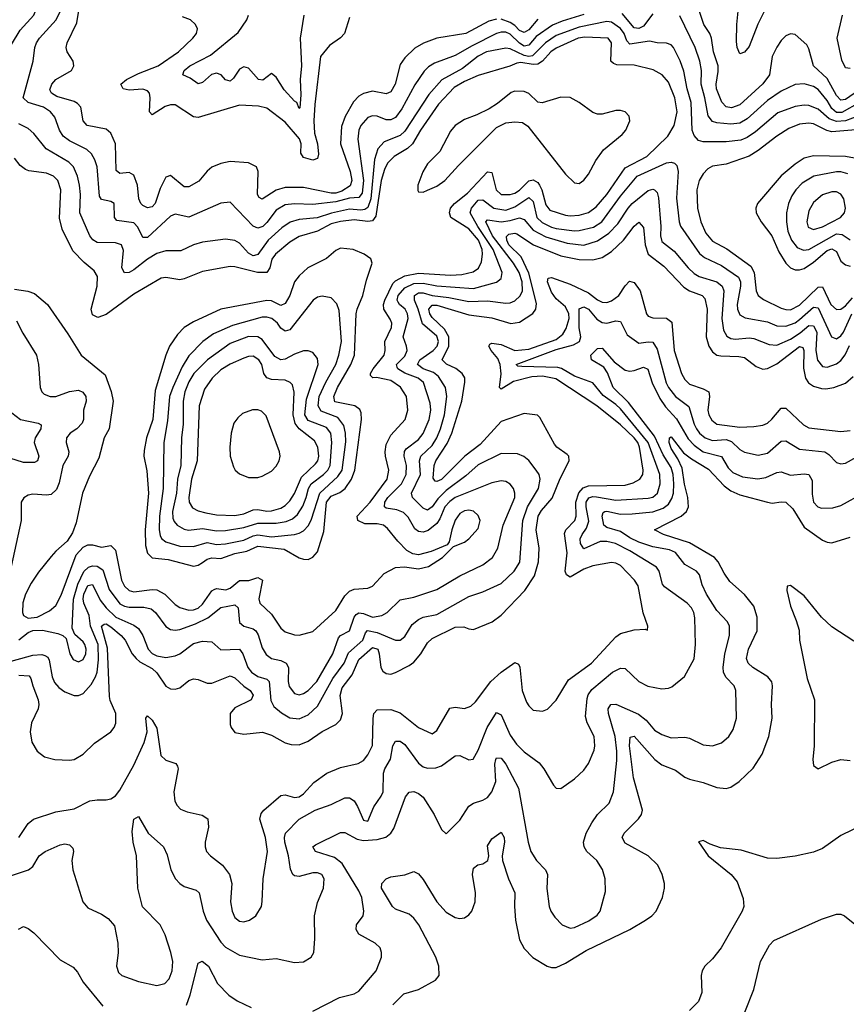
# Model space of a CAD drawing. Header units: inches. Extents: x 884549 to 1028252, y 526810 to 653624.
# Tile 266 of 656: x 924493 to 928093, y 594264 to 598550. Entities that reach past the tile are written whole.
import ezdxf

# ---------------------------------------------------------------- set-up
doc = ezdxf.new("R2010")
doc.units = ezdxf.units.IN
doc.header["$MEASUREMENT"] = 0
doc.layers.add('A9529', color=7, linetype='Continuous')

msp = doc.modelspace()

# ---------------------------------------------------------------- linework, layer by layer
at = {"layer": 'A9529', "color": 5}
for points, elevation in [([(924458.2, 598441.8), (924495.2, 598504.8), (924555, 598570), (924570.6, 598610.6), (924567.9, 598650), (924545.5, 598725.5), (924533.6, 598810), (924505.1, 598950), (924489.9, 599069.9)], 2260), ([(927741.9, 598598.1), (927708.3, 598531.7), (927670, 598433.5), (927650, 598408.8), (927630, 598401.7), (927617.4, 598430), (927615.2, 598455.2), (927616.4, 598530), (927632.8, 598690)], 2180), ([(926950, 598572.6), (926855.3, 598544.7), (926813.7, 598526.3), (926742.7, 598477.3), (926710, 598439.5), (926690, 598435.6), (926670, 598448.5), (926630, 598488), (926610, 598495.8), (926590, 598496.5), (926570, 598490.9), (926463.1, 598436.9), (926390, 598394.5), (926299.1, 598360.9), (926274.1, 598345.9), (926254.3, 598325.7), (926213.5, 598266.5), (926157.8, 598162.2), (926130, 598124.6), (926110, 598114.5), (926090, 598114.6), (926050, 598130.5), (926030, 598131.7), (926010, 598124.2), (925979.4, 598090), (925970.6, 598070), (925965.6, 598030), (925990, 597850), (925984.4, 597795.6), (925970, 597776.9), (925930, 597772.9), (925870, 597756.9), (925770, 597746), (925690, 597748.5), (925650, 597743.9), (925610, 597720.9), (925570, 597667.2), (925551.5, 597650), (925530, 597642.6), (925510, 597651.9), (925410, 597756.8), (925370, 597751.6), (925230, 597690.5), (925170, 597704.5), (925150, 597694.6), (925050, 597603), (925030, 597602.5), (925007.9, 597647.9), (924990, 597666.8), (924916.4, 597676.4), (924905.9, 597690), (924904.2, 597750), (924890, 597759.5), (924850, 597768.1), (924841.6, 597781.6), (924830.3, 597910.3), (924820.7, 597940.6), (924805.9, 597965.9), (924786, 597986), (924710, 598023.2), (924682.9, 598042.9), (924666.4, 598070), (924646.4, 598126.4), (924627.3, 598150), (924596.4, 598170), (924530.3, 598190.3), (924508.4, 598210), (924551.9, 598370), (924559.9, 598430), (924567, 598450), (924579.5, 598470), (924652.3, 598550), (924671.7, 598588.3)], 2240), ([(926570, 598553.1), (926536.5, 598543.5), (926435.8, 598490), (926310, 598469.9), (926252.2, 598447.8), (926214.1, 598425.9), (926170, 598384.8), (926150, 598355.3), (926127.8, 598270), (926110, 598236.5), (926090, 598228.3), (926030, 598239.4), (925990, 598228.8), (925970, 598217.2), (925947.2, 598192.8), (925911, 598129), (925894.5, 598085.5), (925890.4, 598010), (925933, 597890), (925940.1, 597850), (925932.3, 597827.7), (925896.5, 597803.5), (925870, 597795.1), (925850, 597794.9), (925730, 597819.3), (925650, 597820.3), (925610, 597809.1), (925549.3, 597769.3), (925536.2, 597776.2), (925528.4, 597790), (925531.5, 597890), (925524.2, 597910), (925490, 597926.9), (925410, 597932.9), (925370, 597924.1), (925330, 597908.4), (925310, 597891.4), (925272.9, 597847.1), (925230, 597822.8), (925210, 597822.3), (925150, 597871.6), (925130, 597865.3), (925105, 597815), (925083.5, 597750), (925070, 597736.1), (925050, 597731.7), (925030, 597741.9), (925021, 597750), (925012.1, 597770), (925005.8, 597830), (924990, 597873.7), (924970, 597885.6), (924930, 597880.5), (924913.7, 597893.7), (924910.7, 598010), (924890, 598056.8), (924870, 598074), (924787.7, 598090), (924769.9, 598110), (924759.9, 598170), (924745.2, 598185.2), (924730, 598194.1), (924655.4, 598215.4), (924631.6, 598230), (924625.1, 598245.1), (924633.4, 598270), (924650.2, 598289.8), (924718.5, 598330), (924729.8, 598350), (924725.8, 598370), (924699.8, 598410), (924695, 598430), (924699.5, 598450), (924742.7, 598537.3), (924750.7, 598590)], 2220), ([(925930, 598559.7), (925907.8, 598490), (925890, 598471.5), (925842.1, 598437.9), (925803, 598390), (925778.9, 598181.1), (925774.8, 598110), (925776.9, 598056.9), (925790.3, 598010), (925794.3, 597965.7), (925790, 597945.9), (925770, 597939), (925728.7, 597950), (925718.4, 597970), (925719.1, 598010), (925711.9, 598031.9), (925650, 598104), (925570, 598165.7), (925533.4, 598173.4), (925450, 598178.3), (925270, 598124.4), (925250, 598128.2), (925170, 598179.5), (925150, 598179.9), (925127.4, 598172.6), (925070, 598135.8), (925059.1, 598150), (925062, 598210), (925058.8, 598230), (925050, 598240.2), (925030, 598248), (924970, 598243.7), (924943.7, 598250), (924933.8, 598270), (924958.8, 598290), (925010, 598315.6), (925096.8, 598350), (925185.5, 598410), (925247.7, 598470), (925262.6, 598490), (925268, 598510), (925258.9, 598530), (925236.9, 598550), (925202.6, 598562.6)], 2180), ([(925730.1, 598570), (925714.2, 598470), (925719.9, 598350), (925714.4, 598290), (925717.3, 598222.7), (925713.6, 598166.4), (925710, 598164.2), (925700.4, 598190), (925690, 598195.8), (925644.7, 598244.7), (925610, 598300.9), (925590, 598315.8), (925552.4, 598287.6), (925532.7, 598290), (925490, 598339.8), (925470, 598345.3), (925450, 598335.3), (925424.5, 598295.5), (925410, 598282.6), (925390, 598288.4), (925370.7, 598310), (925350, 598317), (925328.5, 598311.5), (925290, 598276.8), (925270, 598271.1), (925236.3, 598296.3), (925203.6, 598310), (925209.8, 598330), (925233.8, 598350), (925324.5, 598395.5), (925445.1, 598494.9), (925482.6, 598550), (925489.4, 598570)], 2160), ([(926750, 598552.6), (926710, 598505.8), (926690, 598495.2), (926670, 598503.4), (926650, 598525), (926630, 598538.3), (926590, 598552.3)], 2220), ([(927250, 598576.6), (927210, 598522.8), (927190, 598512.3), (927170, 598515.5), (927117.1, 598577.1)], 2240), ([(928150, 598190.2), (928073.4, 598146.6), (928050, 598146.2), (928030, 598164), (928010, 598198.8), (927970, 598247.2), (927950, 598260.1), (927910, 598270.9), (927870, 598268.7), (927810, 598239.1), (927750, 598198.1), (927661.2, 598118.8), (927630, 598099.5), (927590, 598096.1), (927530, 598101.6), (927510, 598107.7), (927491.9, 598131.9), (927477.8, 598210), (927461.5, 598270), (927462.7, 598330), (927455.3, 598370), (927434.7, 598430), (927367.9, 598567.9)], 2240), ([(928150, 598245.6), (928090, 598203.2), (928070, 598199.9), (928050, 598221), (928010, 598294.2), (927950.4, 598350), (927930, 598424), (927921.1, 598441.1), (927870, 598485.3), (927850, 598488.2), (927830, 598480.2), (927810, 598460.2), (927790, 598430.6), (927770.9, 598390), (927758, 598310), (927729.3, 598270.7), (927630, 598179.5), (927592.6, 598167.4), (927570, 598171), (927551.5, 598191.5), (927528.3, 598250), (927526.2, 598270), (927535.4, 598324.6), (927534.6, 598350), (927514.6, 598410), (927506.7, 598470), (927499.5, 598490), (927473.2, 598530), (927452.3, 598590)], 2220), ([(928110, 598337.7), (928090, 598341.1), (928074.3, 598374.3), (928053, 598470), (928076.3, 598570)], 2180), ([(928150, 598133), (928089.1, 598110.9), (928050, 598107.3), (928019.1, 598119.1), (927970, 598160.8), (927930, 598177.3), (927910, 598178.7), (927870, 598172), (927795.5, 598144.5), (927698.4, 598061.6), (927661.8, 598038.2), (927633.3, 598026.7), (927570, 598018.7), (927470, 598019.1), (927450, 598024.3), (927430, 598046.4), (927422.4, 598070), (927417.7, 598190), (927400.1, 598250), (927385.7, 598325.7), (927370, 598370.9), (927341.2, 598430), (927330, 598440.8), (927310, 598447.7), (927270, 598449.3), (927236.3, 598456.3), (927150, 598444.3), (927138, 598458), (927125.9, 598490), (927110, 598512.8), (927070, 598540.4), (927050, 598543.3), (926930, 598518.5), (926830, 598481.1), (926782.7, 598450), (926726.4, 598393.6), (926710, 598390.3), (926690, 598394.5), (926630, 598424.3), (926610, 598426.5), (926525.8, 598410), (926490, 598392.4), (926422.2, 598337.8), (926331.6, 598288.4), (926274.6, 598225.4), (926170, 598064.8), (926150, 598046.8), (926081.2, 598018.8), (926052.3, 597987.7), (926037.8, 597942.2), (926022.9, 597770), (926010, 597733.1), (925996.4, 597723.6), (925978.8, 597721.2), (925930, 597726.2), (925851.6, 597708.4), (925788.4, 597688.4), (925710, 597680.1), (925670.9, 597669.1), (925635.3, 597644.7), (925575.1, 597590), (925530, 597528.2), (925516.3, 597523.7), (925510, 597522.3), (925490, 597534), (925450, 597578), (925430, 597588.7), (925390, 597594.4), (925290, 597582.7), (925250, 597570.6), (925195.1, 597544.9), (925130, 597543.6), (925090, 597532.2), (925050, 597508.5), (924990, 597460.9), (924970, 597449.4), (924950, 597448.4), (924938.8, 597470), (924946, 597546), (924936.1, 597570), (924910, 597579), (924830, 597579.9), (924811.5, 597591.5), (924798.5, 597610), (924754.9, 597710), (924757.6, 597790), (924754.3, 597830), (924745.6, 597870), (924727.2, 597910), (924707.6, 597930), (924608.2, 597988.2), (924554.7, 598054.7), (924530, 598077.3), (924490, 598097.4)], 2260), ([(924470, 597378), (924528.9, 597368.9), (924558, 597358), (924614, 597310), (924703.6, 597183.6), (924761.7, 597090), (924865.1, 597005.1), (924892, 596932), (924900.8, 596890), (924882.8, 596770), (924861.6, 596730), (924838.5, 596641.5), (924796.9, 596563.1), (924766.4, 596490), (924739.3, 596360.7), (924723.6, 596316.4), (924700.2, 596279.8), (924650, 596236.4), (924630, 596213.3), (924574.9, 596145.1), (924542.9, 596097.1), (924518.7, 596050), (924507.6, 596012.4), (924504.9, 595970), (924510, 595956.5), (924530, 595945.5), (924570, 595950.1), (924623, 595977), (924650, 596000.1), (924674.2, 596045.8), (924739.3, 596220.7), (924770, 596254), (924790, 596264.2), (924810, 596264.2), (924850, 596254.9), (924890, 596261.3), (924910, 596241.3), (924936.1, 596110), (924950, 596083.9), (924970, 596065.7), (924990, 596060.3), (925069.7, 596069.7), (925090, 596068), (925125.7, 596050), (925170, 596004.3), (925190, 595991.8), (925230, 595980.3), (925250, 595981), (925270, 595989.4), (925290, 596006.8), (925330, 596064.5), (925339.8, 596070), (925350, 596074.5), (925391.2, 596068.8), (925410, 596075.3), (925450, 596109.3), (925491, 596109), (925530, 596122), (925551.2, 596110), (925534.5, 596030), (925538.5, 596010), (925590, 595962.2), (925630, 595901.6), (925650, 595886.2), (925690, 595872.4), (925710, 595871.6), (925770, 595887.3), (925870, 595979.1), (925910, 596042.3), (925930, 596062.3), (925950, 596071.6), (926010, 596076), (926030, 596084.9), (926080.3, 596139.7), (926130, 596166), (926168.6, 596168.6), (926230, 596159.7), (926274.3, 596170), (926334.8, 596210), (926382.6, 596257.4), (926430, 596276.6), (926449.9, 596290.1), (926490, 596335.6), (926498, 596370), (926490, 596392.8), (926470, 596410.9), (926450, 596415), (926430, 596412.1), (926410, 596401.2), (926390, 596372.3), (926374.8, 596330), (926363, 596277), (926355.1, 596264.9), (926285.2, 596234.8), (926230, 596220.7), (926204.9, 596224.9), (926180, 596240), (926139.9, 596279.9), (926095.4, 596335.4), (926077.4, 596350), (926050, 596355.6), (925996.3, 596356.3), (925965.6, 596370), (925963.6, 596390), (926019.3, 596450), (926093.3, 596550), (926101.5, 596590), (926086.9, 596650), (926085, 596670), (926090, 596700.8), (926110, 596742.4), (926171.7, 596810), (926183.7, 596850), (926177.9, 596910), (926151.5, 596951.5), (926110, 596979.6), (926047, 596993), (926031, 596991), (926021.7, 597001.7), (926021.2, 597010), (926032.2, 597030), (926080.3, 597090), (926084.8, 597110), (926083.8, 597150), (926112.4, 597210), (926113.7, 597230), (926107.1, 597247.1), (926079.8, 597290), (926078.3, 597310), (926083.4, 597330), (926118.6, 597401.4), (926130, 597413.3), (926170, 597435.3), (926230, 597446.5), (926370, 597438.7), (926419.1, 597440.9), (926467.7, 597452.3), (926490.8, 597469.2), (926504, 597496), (926509.3, 597530), (926506.7, 597550), (926491, 597590), (926450, 597639.9), (926370.8, 597690), (926364.4, 597710), (926369.6, 597730), (926387.2, 597750), (926444.2, 597795.8), (926530, 597887.5), (926550, 597884.6), (926568.6, 597810), (926589.8, 597789.8), (926628.8, 597788.8), (926650, 597795.9), (926670, 597809.1), (926710, 597849.1), (926730, 597853.4), (926750, 597841.1), (926757.2, 597830), (926766.7, 597810), (926784, 597744), (926802, 597722), (926870, 597700.1), (926890, 597696.8), (926930, 597699.9), (926970, 597711.5), (927004.2, 597735.8), (927050, 597789.2), (927130, 597905.7), (927224.7, 597955.3), (927316, 598044), (927343.9, 598090), (927356, 598150), (927346.2, 598210), (927318.4, 598278.4), (927290.9, 598310.9), (927252.4, 598332.4), (927170, 598353.2), (927094, 598354), (927079.6, 598359.6), (927067.8, 598370), (927069.9, 598449.9), (927056.2, 598470), (926954.5, 598474.5), (926925.5, 598470), (926830, 598427), (926806.5, 598410), (926769.7, 598370), (926750, 598357.1), (926730, 598355.2), (926676, 598364), (926658.5, 598361.5), (926628.5, 598348.5), (926490, 598307.8), (926430, 598281.5), (926385.3, 598254.7), (926316.7, 598183.3), (926238.5, 598070), (926203.9, 598010), (926182.5, 597990), (926124.4, 597955.6), (926094.8, 597925.2), (926081.6, 597898.4), (926067.2, 597850), (926045, 597695), (926030, 597675.4), (926010, 597671.6), (925950, 597678.8), (925890, 597672.6), (925850, 597661.2), (925790, 597629.3), (925710, 597606.1), (925670, 597581.7), (925606.7, 597530), (925591.7, 597508.3), (925582.6, 597470), (925570, 597449.9), (925529.5, 597449.5), (925430, 597474.9), (925410, 597475.8), (925290, 597454.3), (925210, 597422.5), (925190, 597418.6), (925130, 597428), (925110, 597426), (924990, 597355.2), (924870, 597266.8), (924834.3, 597254.3), (924810, 597265.6), (924804.1, 597290), (924831.4, 597390), (924832.7, 597432.7), (924817.5, 597457.5), (924774, 597494), (924724.5, 597544.5), (924677.9, 597637.9), (924667, 597687), (924672, 597810), (924659.6, 597850), (924640.3, 597870), (924610, 597882.9), (924533, 597893), (924518.6, 597898.6), (924496, 597916), (924470, 597947.6)], 2280), ([(928152.2, 598072.2), (928030, 598062.5), (928008.4, 598068.4), (927950, 598097.1), (927930, 598100.7), (927890, 598096), (927843, 598077), (927790, 598043.1), (927710, 597980.4), (927670, 597956.7), (927570, 597922.2), (927510, 597912.6), (927490, 597901.6), (927470, 597879.8), (927452.3, 597850), (927442.7, 597810), (927445.4, 597730), (927459, 597670), (927481.8, 597621.8), (927510, 597586.8), (927573.5, 597553.5), (927678.1, 597478.1), (927692.4, 597450), (927701.3, 597370), (927709.7, 597349.7), (927732.7, 597332.7), (927810, 597295.2), (927830, 597288.2), (927850, 597288), (927890, 597307.5), (927970, 597386.7), (927990, 597388), (928025.8, 597310), (928050, 597289.6), (928070, 597290.5), (928090, 597305), (928120.8, 597339.2)], 2280), ([(928145.4, 597945.4), (928090, 597954.3), (927950, 597958.1), (927910, 597947.3), (927870, 597921.4), (927810, 597871), (927706.2, 597750), (927699.3, 597730), (927701.1, 597710), (927723, 597670), (927768.9, 597608.9), (927799.4, 597539.4), (927830, 597490.1), (927850, 597470.6), (927870, 597461.3), (927890, 597461.5), (927910, 597467.9), (927950, 597494.3), (928010, 597545.6), (928030, 597553.2), (928050, 597541), (928070, 597499.8), (928090, 597484), (928110, 597478.2)], 2320), ([(924490, 595851.3), (924530, 595883), (924550, 595891.2), (924592.6, 595892.6), (924658.8, 595878.8), (924681.3, 595870), (924696.4, 595856.4), (924711.7, 595790), (924725.5, 595765.5), (924750, 595754.6), (924770, 595765.7), (924781.1, 595790), (924782.9, 595810), (924777.3, 595830), (924770, 595842.6), (924733.6, 595873.6), (924722, 595902), (924728.1, 596028.1), (924746.3, 596093.7), (924772.2, 596147.8), (924793, 596167), (924810, 596173.3), (924830, 596171.9), (924855.2, 596155.2), (924882.4, 596070), (924930, 596007.8), (924950, 595997), (924970, 595993.3), (925033.6, 595993.6), (925065.9, 595985.9), (925084.3, 595970), (925129.3, 595909.3), (925150, 595895.8), (925170, 595892.6), (925190, 595896.1), (925259.6, 595920.4), (925313.3, 595946.7), (925370, 595991.6), (925430, 596003.5), (925444.7, 595990), (925450, 595926.5), (925468.9, 595910), (925510, 595899.3), (925521.6, 595890), (925532.4, 595872.4), (925550, 595816.5), (925567.4, 595787.4), (925590, 595770.1), (925630, 595760.8), (925653.5, 595750), (925664.1, 595730), (925662.5, 595670), (925667.1, 595647.1), (925690, 595617.3), (925710, 595611.9), (925730, 595616.9), (925750, 595631), (925787.3, 595670), (925857.6, 595790), (925881, 595859), (925890, 595870.1), (925930, 595890.2), (925950.3, 595949.7), (925959.2, 595960.8), (925970, 595968.1), (925990, 595965.2), (926030, 595949.4), (926070, 595956.8), (926093.2, 595970), (926150, 596025.5), (926210, 596036.6), (926310, 596070.7), (926410, 596129.6), (926510, 596177), (926552, 596210), (926576.2, 596250), (926599.2, 596350), (926649.6, 596470), (926649.9, 596490), (926643.4, 596510), (926628.6, 596528.6), (926610, 596540.1), (926590, 596543.6), (926550, 596535.1), (926390, 596469.9), (926366.3, 596453.7), (926344.7, 596430), (926322.8, 596377.2), (926310, 596357.6), (926272.4, 596327.6), (926250, 596319.1), (926230, 596321.9), (926214.2, 596334.2), (926185.4, 596385.4), (926165.3, 596405.3), (926136.2, 596416.2), (926090, 596424.3), (926082.3, 596430), (926084, 596450), (926096.7, 596470), (926155.4, 596530), (926175.9, 596570), (926178, 596610), (926168, 596650), (926168.6, 596671.4), (926176.9, 596683.1), (926230, 596723.6), (926250, 596749.5), (926276.7, 596810), (926283.9, 596850), (926280.6, 596880.6), (926251.2, 596971.2), (926228.2, 596990), (926170, 597011.3), (926139.5, 597030), (926137.3, 597037.3), (926134, 597050), (926170, 597085.7), (926180.9, 597110), (926178.4, 597130), (926163.5, 597170), (926184.7, 597250), (926182.5, 597270), (926172.3, 597290), (926147.7, 597310), (926141.1, 597321.1), (926137.6, 597330), (926141.9, 597350), (926170, 597382.8), (926210, 597401.7), (926250, 597404), (926310, 597392.5), (926470, 597379.9), (926570, 597408), (926590, 597424.5), (926594.9, 597450), (926555.9, 597550), (926488.2, 597650), (926455.4, 597710), (926461, 597730), (926490, 597764.4), (926510, 597766.6), (926557.8, 597730), (926610, 597721.9), (926650, 597735.8), (926710, 597775.8), (926730, 597759.1), (926745.6, 597690), (926768.2, 597668.2), (926810, 597647.2), (926830, 597641.9), (926910, 597631.1), (926930, 597632.2), (926992.9, 597647.1), (927028.1, 597670), (927110, 597782.7), (927182.7, 597870), (927310, 597927), (927330, 597930.9), (927345.6, 597925.6), (927355.1, 597915.1), (927361.6, 597890), (927353.8, 597773.8), (927365, 597670), (927371.1, 597651.1), (927453.2, 597533.2), (927475.8, 597515.8), (927550, 597480.9), (927623.6, 597430), (927632.8, 597410), (927633.1, 597390), (927617.9, 597310), (927619.4, 597290), (927630, 597266.3), (927652.9, 597252.9), (927750, 597234.6), (927790, 597218.2), (927830, 597216.2), (927870, 597231), (927890, 597244.7), (927950, 597298.4), (927970, 597295.8), (928029.4, 597169.4), (928050, 597161), (928070, 597173.9), (928080.3, 597190), (928117.6, 597270)], 2260), ([(928099.8, 597879.8), (928070, 597888.3), (928050, 597888), (927951.1, 597868.9), (927901.3, 597838.7), (927873.9, 597810), (927856.4, 597783.6), (927841.7, 597750), (927833.4, 597710), (927832.5, 597670), (927838.3, 597630), (927854.7, 597590), (927879.4, 597559.4), (927906.6, 597546.6), (927930, 597549.7), (928050, 597618.6), (928075.8, 597615.8), (928110, 597591.9)], 2340), ([(924430, 595750.8), (924550, 595783.8), (924590, 595786.7), (924603.2, 595783.2), (924615.2, 595775.2), (924622.4, 595762.3), (924635, 595690), (924645.6, 595665.6), (924663.7, 595643.7), (924690, 595624.6), (924730, 595609.2), (924750, 595608), (924770, 595617.6), (924803.9, 595656.1), (924822.8, 595690), (924830, 595710.3), (924836.8, 595763.2), (924834.4, 595830), (924802, 595910), (924796.5, 595956.5), (924772.6, 596010), (924769.4, 596029.4), (924772.2, 596050), (924790, 596087.5), (924810, 596091.5), (924844.1, 596024.1), (924869.6, 595989.6), (924911.6, 595950), (924990, 595914.9), (925010, 595900.1), (925029.6, 595870), (925052.1, 595810), (925070, 595792.1), (925090, 595780.9), (925130, 595773.9), (925170, 595781), (925190, 595790.1), (925250, 595835.1), (925290, 595844.7), (925330, 595841.8), (925370, 595807.9), (925450.1, 595810.1), (925464.5, 595790), (925487.5, 595730), (925503.4, 595710), (925530, 595691), (925570, 595679.8), (925579.8, 595670), (925586.5, 595586.5), (925600.8, 595560.8), (925633, 595533), (925670, 595511.3), (925710, 595506.4), (925750, 595524.7), (925790, 595562.8), (925856.8, 595683.2), (925906.9, 595750), (925925.7, 595794.3), (925987.8, 595850), (925999, 595881), (926008.5, 595891.5), (926050, 595883.1), (926130, 595849.4), (926150, 595850.2), (926170, 595865.2), (926203, 595917), (926230, 595939), (926251.1, 595948.9), (926310, 595961.3), (926450, 596039.8), (926510, 596060.1), (926590, 596096.6), (926646.9, 596150), (926670.7, 596189.3), (926684.3, 596370), (926705.1, 596430), (926752.2, 596510), (926759.6, 596550), (926755.2, 596570), (926743.2, 596590), (926710, 596631), (926689.2, 596649.2), (926660.7, 596660.7), (926590, 596661.7), (926490, 596613.4), (926435.8, 596564.2), (926350, 596501.4), (926314.6, 596465.4), (926290, 596429.9), (926270, 596416), (926250, 596424.8), (926204.6, 596470), (926200.1, 596490), (926238.9, 596570), (926234.1, 596630), (926240.5, 596650), (926290, 596697.1), (926309.9, 596730), (926326.5, 596770), (926343.5, 596830), (926353.8, 596910), (926348, 596950), (926317.2, 596997.2), (926295.1, 597015.1), (926250, 597030.3), (926225.3, 597050), (926236, 597070), (926293.8, 597110), (926311.4, 597130), (926317, 597150), (926310, 597172.3), (926247.1, 597227.1), (926229.3, 597290), (926212.7, 597330), (926213.1, 597350), (926230, 597361.6), (926250, 597362.1), (926290, 597350.3), (926361.8, 597341.8), (926450, 597323.6), (926530, 597326.4), (926610, 597316.3), (926630, 597318.2), (926650, 597327.1), (926672.2, 597347.8), (926682.4, 597370), (926681, 597410), (926668.4, 597450), (926643.2, 597490), (926551.9, 597610), (926523.6, 597670), (926530, 597679.8), (926590, 597670.8), (926630, 597676.1), (926670, 597688.1), (926690, 597681), (926730, 597634.7), (926784.7, 597604.7), (926877.3, 597577.3), (926950.5, 597569.5), (927010, 597588.1), (927059.5, 597620.5), (927098.6, 597661.4), (927142.6, 597730), (927160.6, 597750), (927230, 597806.7), (927250, 597812.3), (927257.6, 597810), (927270, 597798.7), (927274.8, 597774.8), (927285.1, 597650), (927284.2, 597610), (927290, 597585.5), (927343.3, 597543.3), (927404.1, 597470), (927430, 597445.3), (927452.4, 597432.4), (927529.3, 597410), (927552.9, 597390), (927559.6, 597370), (927550.4, 597250), (927558.5, 597198.5), (927572.5, 597172.5), (927590, 597163), (927610, 597159.5), (927670, 597164.9), (927690, 597162.3), (927757.1, 597137.1), (927790, 597133.8), (927850, 597159.6), (927892.9, 597187.1), (927930, 597219.1), (927950, 597218), (927964.6, 597190), (927961.1, 597110), (927968.3, 597068.3), (927990, 597040.8), (928010, 597038.4), (928050, 597052.4), (928070, 597067.6), (928088.4, 597091.6), (928107.3, 597132.7)], 2240), ([(924490, 595696.6), (924534.2, 595694.2), (924542.4, 595682.4), (924550.1, 595650), (924574.3, 595590), (924577.3, 595570), (924573.9, 595550), (924544.2, 595490), (924539.1, 595450), (924545.8, 595405.8), (924570, 595366.7), (924601.2, 595341.2), (924646, 595330), (924710, 595326.8), (924731.1, 595330), (924770, 595352.9), (924818.6, 595401.4), (924890, 595451), (924904.3, 595470), (924911.4, 595488.6), (924911.5, 595530), (924887.5, 595587.5), (924884.5, 595604.5), (924875.3, 595815.3), (924848.9, 595910), (924860.8, 595919.2), (924870, 595920.5), (924890, 595907.9), (924935.8, 595870), (924952.6, 595850), (924983.4, 595790), (924999.9, 595770), (925015.9, 595755.9), (925070, 595726.5), (925090, 595706.9), (925130, 595649.5), (925150, 595637), (925170, 595635.8), (925190, 595642.7), (925230, 595673.5), (925250, 595681.5), (925270, 595679), (925310, 595663), (925330, 595661.8), (925410, 595694.6), (925430, 595685.6), (925468.9, 595648.9), (925497.3, 595630), (925510.1, 595610), (925501, 595590), (925430, 595555.1), (925410.1, 595530), (925410, 595482.8), (925413.8, 595470), (925430, 595447.9), (925470, 595441), (925551.2, 595448.8), (925590, 595436.4), (925650, 595402.4), (925675, 595395), (925710, 595393.8), (925750, 595409.5), (925810, 595451.9), (925870, 595482.5), (925890, 595502), (925899.5, 595530), (925888.9, 595608.9), (925897.9, 595642.1), (925940.8, 595699.2), (925970, 595764.8), (926030, 595818.2), (926052.6, 595810), (926059.4, 595790), (926066.5, 595730), (926074.7, 595714.7), (926090, 595704.5), (926110, 595702.2), (926130, 595708.3), (926190, 595738.8), (926210, 595753.8), (926240.7, 595790), (926270, 595837.7), (926290, 595857), (926390, 595905.7), (926427.8, 595907.8), (926450, 595898.3), (926470, 595896.1), (926551.1, 595930), (926590, 595959), (926693.6, 596066.4), (926735.1, 596130), (926753.2, 596190), (926756.1, 596250), (926742.9, 596330), (926751.1, 596388.9), (926766, 596414), (926812.2, 596467.8), (926846.8, 596553.2), (926886.9, 596630), (926884.5, 596650), (926877.8, 596657.8), (926832.8, 596690), (926822.6, 596702.6), (926758.3, 596818.3), (926748.3, 596828.3), (926690, 596836.2), (926590, 596800.9), (926498.1, 596701.9), (926431.2, 596650), (926330, 596548.6), (926310, 596539.7), (926302.2, 596542.2), (926294, 596554), (926297.9, 596610), (926305.5, 596630), (926355, 596705), (926375.1, 596750), (926419.5, 596890), (926432.4, 596972.4), (926431.3, 596991.3), (926420.7, 597010), (926392.7, 597032.7), (926351.6, 597051.6), (926333.7, 597070), (926362.1, 597130), (926362.6, 597170), (926344, 597204), (926290, 597254.3), (926279.7, 597270), (926274.7, 597290), (926290, 597308.4), (926310, 597307.5), (926450, 597265.1), (926550, 597252.3), (926632.5, 597227.5), (926670, 597233.9), (926727.8, 597272.2), (926740.5, 597290), (926744.5, 597315.5), (926710, 597447.7), (926677.6, 597517.6), (926624.1, 597570), (926614.6, 597590), (926613.2, 597606.8), (926622.8, 597617.2), (926650, 597621.7), (926658.4, 597618.4), (926730.7, 597570), (926850, 597522.3), (926930, 597506.6), (926990, 597505), (927030, 597515.4), (927070, 597541.5), (927122.3, 597590), (927170, 597652.1), (927190, 597668.4), (927210, 597645.7), (927217.3, 597570), (927230.1, 597530.1), (927297.9, 597477.9), (927385.7, 597385.7), (927410, 597369.7), (927466, 597350), (927476.6, 597336.6), (927487.3, 597290), (927483.4, 597170), (927494.1, 597130), (927510, 597104.5), (927530, 597090.6), (927546.9, 597086.9), (927625, 597085), (927650, 597079.6), (927700.2, 597040.2), (927730, 597029.5), (927750, 597032.2), (927790, 597052), (927890, 597127.8), (927903.6, 597123.6), (927908.9, 597110), (927906.2, 597033.8), (927915.3, 596990), (927929, 596969), (927950, 596955.5), (927984.9, 596944.9), (928004, 596944), (928038.9, 596950), (928090, 596968.1), (928122.8, 596997.2)], 2220), ([(924490, 594990.2), (924530, 595051.2), (924553.6, 595070), (924650, 595102), (924730, 595115.2), (924799.5, 595150), (924830, 595155), (924870, 595153.8), (924890, 595158.4), (924910, 595171.3), (924930, 595196.9), (924990, 595305), (925035.7, 595404.3), (925048.3, 595450), (925043, 595510), (925050, 595520.2), (925070, 595501.4), (925090, 595466), (925108, 595348), (925130, 595326.8), (925173.1, 595313.1), (925180.6, 595300.6), (925183.2, 595290), (925164.2, 595190), (925168.6, 595148.6), (925178.5, 595130), (925194.3, 595114.3), (925222.8, 595102.8), (925287.9, 595087.9), (925312.3, 595072.3), (925315.5, 595035.5), (925300.9, 594970), (925301, 594950), (925307.3, 594930), (925324, 594910), (925375.9, 594870), (925407, 594830), (925417.1, 594790), (925411.8, 594710), (925418.5, 594670), (925430, 594641.7), (925450, 594626.5), (925470, 594623.8), (925494, 594630), (925522, 594650), (925545.7, 594690), (925550, 594711.3), (925553.4, 594810), (925572.1, 594930), (925563.2, 594990), (925539.5, 595070), (925545.5, 595094.5), (925556.2, 595110), (925630, 595173.8), (925650, 595175.8), (925690, 595165.1), (925710, 595167.3), (925730, 595180.1), (925773.6, 595230), (925830.6, 595270), (925890, 595295.8), (925967.6, 595312.4), (925990, 595325.1), (926009.9, 595350.1), (926029.3, 595390.7), (926032.1, 595507.9), (926036.2, 595530), (926050, 595545.6), (926110, 595547.3), (926150, 595533.3), (926230, 595468.8), (926290, 595441.7), (926310, 595456.5), (926366, 595554), (926390, 595557.5), (926430, 595552.2), (926458.5, 595561.5), (926478.5, 595581.5), (926545.5, 595670), (926590, 595709.5), (926650, 595751.8), (926665.3, 595745.3), (926672.1, 595732.1), (926682, 595630), (926699.8, 595579.8), (926710, 595563.1), (926730, 595545.3), (926770, 595540.3), (926791.5, 595548.5), (926830, 595588.9), (926883.4, 595676.6), (926983.2, 595750), (927090, 595863.5), (927110, 595877.8), (927170, 595894.9), (927216.9, 595896.9), (927227.3, 595892.7), (927229, 595910), (927208.9, 595968.9), (927186.1, 596086.1), (927171.3, 596110), (927110, 596174.6), (927090, 596184.8), (927070, 596187.5), (926990, 596172.4), (926950, 596159.2), (926890, 596123.7), (926874.1, 596134.1), (926869.3, 596150), (926877.7, 596230), (926865.9, 596314.1), (926871.2, 596330), (926911.3, 596370), (926917.2, 596390), (926915.9, 596450), (926928.6, 596491.4), (926947.7, 596512.3), (926970, 596521), (927130, 596524.9), (927165.2, 596534.8), (927193.3, 596550), (927206.4, 596570), (927208.7, 596590), (927192.5, 596690), (927184.9, 596710), (927170, 596730.8), (927110, 596787.2), (927006.3, 596870), (926827.8, 596987.8), (926770, 596999.1), (926723.5, 596996.5), (926644.5, 596975.5), (926590, 596942.1), (926582.5, 596950), (926590.6, 597009.4), (926585.8, 597050), (926575.4, 597075.4), (926546.2, 597110), (926535.8, 597130), (926541.3, 597138.7), (926550, 597142.7), (926590, 597136), (926650, 597110.5), (926710, 597115.8), (926830, 597158.8), (926858.7, 597181.3), (926873.4, 597206.6), (926885.9, 597250), (926884.8, 597270), (926870, 597300.7), (926830, 597334.8), (926810, 597364.7), (926791.4, 597410), (926795.4, 597424.6), (926810, 597428.1), (926890, 597398.8), (926970, 597361.1), (927010, 597330.5), (927030, 597321), (927050, 597319.9), (927070, 597326.1), (927102.2, 597350), (927130, 597392.2), (927148.4, 597411.6), (927170, 597406.4), (927195.3, 597370), (927222.4, 597270), (927230, 597259.7), (927250, 597252.3), (927310, 597251.8), (927333.3, 597233.3), (927343.9, 597110), (927376.1, 597010), (927390, 596984.1), (927410, 596964.4), (927470, 596943.8), (927494.1, 596930), (927497.4, 596910), (927489.7, 596850), (927493.9, 596830), (927506.9, 596806.9), (927529.3, 596790), (927630, 596777), (927690, 596778.9), (927730, 596785.3), (927750, 596794.8), (927768.9, 596811.1), (927810, 596859.8), (927830, 596859.8), (927907.1, 596787.1), (927930, 596773.7), (928070, 596757.2), (928110, 596762.8)], 2180), ([(924414.5, 594810), (924531.6, 594850), (924550, 594864.2), (924578.3, 594910), (924604.8, 594930), (924670, 594958.9), (924690, 594962.9), (924710, 594958), (924724.7, 594944.7), (924728, 594930), (924721, 594890), (924724.8, 594850), (924767.9, 594710), (924790, 594684.5), (924850, 594657.1), (924878.4, 594638.4), (924906.4, 594606.4), (924920.1, 594530), (924922.7, 594490), (924915.5, 594430), (924923.4, 594403.4), (924938, 594390), (925010, 594363.9), (925090, 594346), (925125.7, 594354.3), (925144.6, 594375.4), (925157.9, 594410), (925159.9, 594450), (925151.7, 594490), (925126.5, 594566.5), (925105, 594610), (925028.2, 594688.2), (925007.7, 594770), (925001.9, 594910), (924987.5, 594970), (924983.8, 595016.2), (924990, 595070.4), (925010, 595081.6), (925052.6, 595010), (925120.2, 594950), (925135.4, 594915.4), (925151.6, 594850), (925172, 594810), (925190.2, 594790), (925210, 594777.6), (925261.4, 594761.4), (925275.5, 594750), (925292.5, 594670), (925306.2, 594630), (925370, 594534.5), (925390, 594513.1), (925450, 594478.1), (925550, 594457.8), (925610, 594463.2), (925690, 594446.2), (925730, 594449.2), (925762.4, 594470), (925774, 594490), (925778.7, 594550), (925776.8, 594650), (925790, 594707.3), (925817.1, 594770), (925818.8, 594810), (925808.9, 594828.9), (925790, 594837), (925770, 594837.3), (925710, 594820.3), (925690, 594823.8), (925683.5, 594830), (925673, 594853), (925664, 594910), (925648.1, 594970), (925646.4, 594990), (925651.1, 595008.9), (925709.8, 595070), (925780.7, 595110), (925850, 595133.9), (925910, 595163.8), (925930, 595163.1), (925949.7, 595149.7), (925965.1, 595125.1), (925990, 595066.3), (926010, 595062), (926035.8, 595124.2), (926068, 595170), (926076.5, 595190), (926077.1, 595270), (926083.4, 595290), (926108.3, 595331.7), (926118.9, 595390), (926129.9, 595410.1), (926150, 595410.2), (926170, 595395.2), (926230, 595314.4), (926250, 595298.4), (926270, 595292.5), (926306.1, 595293.9), (926330, 595302), (926390, 595345.5), (926410, 595347.6), (926450, 595328), (926468.5, 595331.5), (926490, 595370.4), (926529.4, 595470), (926570, 595534.6), (926590, 595524.9), (926630, 595436.5), (926656.5, 595396.5), (926690, 595364.1), (926755.6, 595315.6), (926776.1, 595290), (926818.5, 595218.5), (926830, 595205.5), (926850, 595203.1), (926910, 595246.3), (926950, 595283.6), (926970, 595312.2), (926995.2, 595370), (926998.3, 595390), (926994.9, 595430), (926964.1, 595490), (926957.6, 595517.6), (926964.8, 595595.2), (926968.8, 595611.2), (926984.6, 595635.4), (927075, 595710), (927110, 595727.5), (927130, 595726), (927189, 595670), (927229.5, 595649.5), (927290, 595637.2), (927319.1, 595640.9), (927333.2, 595646.8), (927388.2, 595691.8), (927430, 595768.2), (927436.2, 595830), (927433.7, 595946.3), (927429.4, 595970), (927419.1, 595990), (927400.2, 596010), (927301, 596081), (927293.3, 596093.3), (927278.9, 596150), (927266.7, 596166.7), (927150, 596239), (927088.7, 596270), (927050, 596279.2), (927020.6, 596279.4), (926950, 596246.9), (926935.4, 596270), (926933.9, 596290), (926942.3, 596310), (926962.3, 596337.7), (926972.5, 596367.5), (926960.2, 596430), (926960.7, 596450), (926971.5, 596468.5), (926990, 596475), (927006, 596474), (927090, 596459.2), (927230, 596467.7), (927250, 596472.4), (927271.1, 596490), (927282.3, 596530), (927280.8, 596570), (927230, 596710.3), (927110, 596857.2), (927090, 596876), (927034, 596914), (926989.6, 596969.6), (926910, 596998.8), (926852.4, 597032.4), (926836.8, 597036.8), (926680.7, 597040.7), (926662.4, 597042.4), (926656, 597050), (926830, 597115), (926904.9, 597135.1), (926931, 597149), (926937.6, 597170), (926929.1, 597209.1), (926930, 597291.8), (926950, 597301.1), (926970, 597290.5), (927006.9, 597246.9), (927030, 597232.1), (927050, 597230.1), (927090, 597239.6), (927110, 597236.3), (927138.9, 597178.9), (927190, 597142.2), (927230, 597148.4), (927250, 597146.8), (927270, 597116.1), (927308.4, 596970), (927318.4, 596950), (927350, 596910.1), (927407.2, 596867.2), (927430, 596790.2), (927440.1, 596770), (927454.2, 596750), (927478, 596730), (927510, 596718.6), (927570, 596723.6), (927593.8, 596713.8), (927630, 596679.2), (927650, 596668.1), (927710, 596655), (927750, 596663.6), (927810, 596715.3), (927830, 596717.2), (927890, 596681.5), (927999.5, 596670), (928017.7, 596657.7), (928050, 596622.8), (928070, 596617.1), (928090, 596620.5), (928237.7, 596702.3)], 2160), ([(924479.6, 597239.6), (924506.6, 597186.6), (924566.5, 597090), (924575.5, 597050), (924582.8, 596950), (924590.2, 596930.2), (924600.5, 596920.5), (924626, 596910), (924650, 596910.9), (924710, 596932.4), (924750, 596937.4), (924768.9, 596928.9), (924781.4, 596910), (924782.3, 596890), (924771.5, 596850), (924771.6, 596810), (924765.2, 596794.8), (924741.8, 596770), (924713.8, 596750), (924697.8, 596730), (924696.1, 596710), (924707.5, 596670), (924703.9, 596650), (924680.6, 596610), (924665.5, 596534.5), (924654, 596506), (924630, 596484.3), (924610, 596480.5), (924550, 596485.3), (924530, 596480.4), (924511.3, 596468.7), (924499.5, 596450), (924499.8, 596370), (924455.9, 596170)], 2260), ([(925770, 594234.4), (925886.3, 594293.7), (925949.3, 594310), (925970, 594320.9), (926046.3, 594410), (926069.6, 594470), (926069.6, 594490), (926062.9, 594510), (926042, 594530), (925970, 594569.8), (925958.9, 594590), (925960.3, 594610), (925988.7, 594650), (925992.3, 594670), (925983.2, 594730), (925970, 594758.2), (925897.2, 594877.2), (925863.6, 594903.6), (925781.3, 594930), (925769.8, 594950), (925781.9, 594958.1), (925890, 595012.9), (925910, 595012.6), (925963.2, 594983.2), (925990, 594977.7), (926050, 594981.4), (926087.4, 594992.6), (926109.1, 595010), (926122.8, 595030), (926173, 595167), (926190, 595187.7), (926209.1, 595190.9), (926230, 595181.6), (926250, 595165.5), (926298, 595090), (926330, 595026), (926350, 595006), (926410, 595065.5), (926450, 595126.9), (926470, 595140.2), (926510, 595153.4), (926530, 595165), (926550, 595189.2), (926566.4, 595233.6), (926562.6, 595310), (926567.2, 595330), (926570, 595336.9), (926590, 595336.1), (926610.5, 595310), (926665.6, 595205.6), (926707.3, 594970), (926719.3, 594930), (926744, 594890), (926782.6, 594850), (926791.7, 594830), (926788.7, 594768.7), (926798.6, 594690), (926806.7, 594670), (926823.8, 594643.8), (926855.3, 594610), (926890, 594596.3), (926910, 594599.4), (926972.6, 594627.4), (927008, 594652), (927020.8, 594670), (927045.2, 594754.8), (927042.8, 594810), (927030.7, 594850.7), (927006.6, 594890), (926962.7, 594930), (926951.8, 594950), (926948.9, 594970), (926959.8, 595010), (926985.1, 595054.9), (927010, 595090.3), (927060, 595140), (927079.9, 595190), (927093.9, 595326.1), (927094, 595366), (927086.2, 595430), (927056.9, 595530), (927056.7, 595550), (927068, 595570), (927090, 595571.5), (927187.6, 595527.6), (927221.5, 595501.5), (927258.3, 595458.3), (927290, 595439.4), (927330, 595424.7), (927390, 595427.1), (927410, 595423.2), (927470, 595393.6), (927510, 595390.2), (927550, 595402.7), (927581.1, 595430), (927600, 595460), (927614.6, 595510), (927612.3, 595630), (927604.2, 595650), (927568, 595688), (927558.7, 595710), (927556.2, 595730), (927564.7, 595790), (927584.6, 595870), (927585.2, 595910), (927576.2, 595930), (927530, 595979.3), (927484.2, 596050), (927465.6, 596090), (927453.6, 596133.6), (927440.8, 596150), (927390, 596179.5), (927350, 596231.7), (927323.1, 596243.1), (927250, 596256.3), (927190, 596276), (927150, 596294.9), (927110, 596321.9), (927050, 596340.3), (927037.8, 596350), (927030.4, 596390), (927034.4, 596405.6), (927041.3, 596410), (927050, 596411.7), (927110, 596398.3), (927160.9, 596399.1), (927250, 596408.3), (927295.6, 596424.4), (927318.2, 596441.8), (927334, 596466), (927339.9, 596490), (927341.6, 596530), (927339.1, 596570), (927330, 596601.1), (927296, 596656), (927257.7, 596737.7), (927144.2, 596884.2), (927077.5, 596950), (927052.8, 597012.8), (927037.9, 597037.9), (926983, 597070), (926980.9, 597090), (927010, 597118.5), (927030, 597120.9), (927081.8, 597061.8), (927130, 597024.8), (927150, 597020.1), (927170, 597023.3), (927210, 597037.6), (927229.2, 597029.2), (927248.1, 596970), (927281, 596901), (927305.6, 596865.6), (927353.1, 596813.1), (927405.2, 596725.2), (927430, 596698.7), (927470, 596668.9), (927549.7, 596649.7), (927579.1, 596599.1), (927598.7, 596578.7), (927640.4, 596560.4), (927708.3, 596551.7), (927742.4, 596557.6), (927790, 596579.3), (927810, 596582.4), (927850, 596568.4), (927910, 596574.1), (927930, 596570.8), (927944.6, 596544.6), (927944.5, 596484.5), (927951, 596450), (927969.6, 596429.6), (927984.7, 596424.7), (928034.5, 596425.5), (928070, 596435.6), (928170, 596490.2)], 2140), ([(924458.8, 596838.8), (924496.9, 596810), (924574.4, 596794.4), (924587.2, 596787.2), (924585.6, 596770), (924561.4, 596730), (924557, 596710), (924576.3, 596650), (924571.2, 596630), (924557.3, 596622.7), (924510, 596622.5), (924330, 596680.1)], 2240), ([(926118.4, 594261.6), (926166.6, 594310), (926230, 594329.4), (926304.7, 594370), (926320.4, 594390), (926318.8, 594430), (926305.6, 594470), (926230.9, 594610.9), (926210, 594638.8), (926190, 594656.6), (926130, 594679.1), (926116.2, 594690), (926069.3, 594770), (926069.9, 594790), (926089, 594810), (926110, 594819.5), (926170, 594828.1), (926210, 594843.1), (926230, 594832), (926250, 594807.1), (926310, 594710.2), (926350, 594665.9), (926390, 594641.6), (926410, 594637.6), (926430, 594641.3), (926450, 594654.2), (926462.2, 594670), (926476.6, 594710), (926478.6, 594750), (926464.6, 594830), (926470, 594856.4), (926488, 594872), (926510, 594875.8), (926531.7, 594890), (926535.8, 594910), (926530, 594954.4), (926550, 594984.7), (926590, 595013.7), (926603.1, 594990), (926605.2, 594970), (926595, 594910), (926596.6, 594890), (926621.5, 594810), (926650.2, 594750), (926647.8, 594690), (926651.9, 594630), (926670, 594544.4), (926690, 594507.6), (926728.4, 594468.4), (926790, 594430.1), (926810, 594423.9), (926830, 594424.4), (926870, 594443.5), (926960.7, 594499.3), (927150, 594589.3), (927218, 594630), (927246.6, 594650), (927265.4, 594670), (927293.3, 594730), (927301.5, 594770), (927300.9, 594790), (927290.8, 594830), (927272.1, 594870), (927229.7, 594910), (927130, 594965.6), (927116.8, 594990), (927126, 595010), (927188.2, 595071.8), (927200.9, 595090), (927206.2, 595110), (927165.9, 595250), (927149.4, 595390), (927152.2, 595427.8), (927170, 595432), (927259.1, 595330), (927290, 595306.4), (927350, 595284.3), (927390, 595253.5), (927410, 595243.9), (927469.6, 595229.6), (927530, 595208.6), (927570, 595204.2), (927590.6, 595209.4), (927626.4, 595233.6), (927687.1, 595292.9), (927726.7, 595353.3), (927755.5, 595430), (927770.6, 595510), (927767, 595570), (927772.1, 595650), (927768.3, 595668.3), (927750.9, 595690), (927685.6, 595730), (927665.9, 595750), (927658.2, 595770), (927667.3, 595810), (927704.9, 595890), (927705.2, 595950), (927690, 595997.6), (927650, 596049), (927585.4, 596105.4), (927560.8, 596140.8), (927535, 596190), (927518.6, 596210), (927410, 596273.5), (927297.7, 596310), (927258, 596330), (927374.1, 596390), (927397.5, 596410), (927405.6, 596430), (927402.8, 596470), (927388.4, 596528.4), (927378.2, 596598.2), (927359.5, 596639.5), (927330, 596683.2), (927322.4, 596710), (927323.5, 596730), (927330, 596734), (927384.7, 596664.7), (927418.5, 596638.5), (927493.2, 596593.2), (927560.9, 596520.9), (927590, 596498.9), (927630, 596482.6), (927750, 596450.1), (927770, 596446.1), (927810, 596452.2), (927830.2, 596450), (927860.5, 596420.5), (927910, 596340.8), (927990, 596285.1), (928010, 596276.1), (928030, 596273.6), (928110, 596297.8)], 2120), ([(928125.3, 595845.3), (928030, 595906.9), (927985.4, 595950), (927910, 596043), (927850, 596087.4), (927835.5, 596084.5), (927834.3, 596065.7), (927850, 595997.4), (927875.4, 595935.4), (927887.6, 595892.4), (927889.9, 595849.9), (927922.9, 595682.9), (927954.6, 595590), (927953.7, 595390), (927946.7, 595330), (927950, 595303.7), (927970, 595289.7), (928030, 595318), (928070, 595329.8), (928110, 595326.2)], 2080), ([(928224.9, 595075.1), (928070, 594999), (927990, 594942.3), (927950, 594926.1), (927870, 594908.8), (927790, 594898.9), (927750, 594900.7), (927635.2, 594935.2), (927545.7, 594945.7), (927500.8, 594960.8), (927470, 594977.7), (927450, 594971.3), (927491.6, 594910), (927591.1, 594830), (927617.8, 594797.8), (927644.6, 594724.6), (927646.4, 594690), (927640.2, 594670), (927547.8, 594510), (927510, 594461.8), (927477.3, 594430), (927465.3, 594410), (927460.9, 594390), (927463.9, 594316.1), (927450, 594276.4), (927410, 594237.7)], 2080), ([(927651, 594230), (927690, 594328.6), (927719.2, 594450), (927758.5, 594521.5), (927777.9, 594542.1), (927985.3, 594634.7), (928050, 594657.3), (928070, 594657), (928084.8, 594650), (928130, 594613.5)], 2080), ([(924488.3, 594591.7), (924510, 594602.7), (924530, 594594.2), (924554.9, 594574.9), (924670, 594458.4), (924726.2, 594426.2), (924744.4, 594404.4), (924770, 594360.5), (924856, 594256)], 2140), ([(925219.1, 594260.9), (925235, 594305), (925270, 594443), (925288.5, 594451.5), (925315.2, 594430), (925354.4, 594354.4), (925404.2, 594304.2), (925440.2, 594280.2), (925502, 594250)], 2140)]:
    msp.add_lwpolyline(points, dxfattribs=dict(at, elevation=elevation))
for points, elevation in [([(926650, 598239.3), (926633.2, 598233.2), (926574.4, 598185.6), (926537.6, 598162.4), (926484.2, 598135.8), (926430, 598115.9), (926389.5, 598090), (926370, 598065.3), (926322.6, 597977.4), (926270, 597922.8), (926248.4, 597888.4), (926227, 597830), (926227, 597807), (926230, 597800.5), (926250, 597799.6), (926270, 597808.6), (926310, 597825.6), (926344.1, 597850), (926404.3, 597915.7), (926570, 598080.6), (926610, 598101), (926650, 598106.3), (926682.5, 598102.5), (926706.5, 598086.5), (926870, 597878.1), (926910, 597839.8), (926930, 597837.6), (926950, 597852.1), (926970, 597877.6), (927002.9, 597937.1), (927036.1, 597983.9), (927116.8, 598050), (927133.3, 598070), (927149.8, 598110), (927147.9, 598130), (927130, 598149.8), (927110, 598154.9), (927090, 598155.2), (927030, 598139.2), (927010, 598139.9), (926990, 598146.4), (926930, 598190.6), (926890, 598211.3), (926850, 598213.9), (926768.3, 598188.3), (926750, 598191), (926710, 598229.8), (926690, 598238.6)], 2320), ([(928030, 597801.7), (927990, 597788.6), (927950, 597754.5), (927930, 597719.1), (927920.7, 597670), (927927.7, 597647.7), (927950, 597637.8), (927990, 597648.6), (928068.3, 597690), (928085.8, 597710), (928089.9, 597730.1), (928082.1, 597770), (928070, 597791.2), (928050, 597801.2)], 2360), ([(925890, 597556.6), (925870, 597546.3), (925829.8, 597510.2), (925748.3, 597470), (925710, 597435.3), (925690, 597409.8), (925669.7, 597350), (925650, 597314.4), (925630, 597306.7), (925590, 597327.2), (925570, 597328.8), (925370, 597289.9), (925250, 597235.8), (925210, 597211), (925180.2, 597179.8), (925146.1, 597130), (925129.2, 597090.8), (925083.6, 596936.4), (925073.5, 596810), (925046.1, 596730), (925035.2, 596675.2), (925034.4, 596650), (925046.4, 596586.4), (925054.6, 596490), (925039.9, 596330), (925041.5, 596261.5), (925050, 596228.5), (925070, 596208.2), (925140.2, 596200.2), (925250, 596171.3), (925270, 596176), (925290, 596187.5), (925310, 596202), (925330, 596207.2), (925370, 596205.4), (925430, 596227), (925482.4, 596237.6), (925530, 596259.2), (925645.6, 596245.6), (925710, 596208.1), (925730, 596202.2), (925750, 596201.1), (925769.9, 596210.1), (925790, 596233.4), (925817.3, 596322.7), (925830, 596450.1), (925850, 596476.1), (925887.5, 596492.5), (925910.3, 596510), (925938.5, 596550), (925952.5, 596590), (925981.7, 596810), (925979.7, 596839.7), (925974.2, 596854.2), (925952.6, 596870), (925866.4, 596886.4), (925861.7, 596910), (925876.9, 596950), (925934.9, 597050), (925950.8, 597090), (925958.6, 597270), (925962.7, 597290), (925988, 597350), (926003.2, 597416.8), (926028.6, 597490), (926023, 597510), (925994, 597530), (925945.2, 597550)], 2320), ([(925810, 597347), (925790, 597342.2), (925771.7, 597330), (925670, 597200.2), (925650, 597194.5), (925630, 597207.5), (925616.4, 597230), (925591.7, 597250), (925570, 597256.2), (925550, 597255.6), (925420.6, 597219.4), (925337.4, 597182.6), (925291, 597149), (925230, 597086.6), (925200.6, 597039.4), (925160.1, 596950), (925146.4, 596910), (925136.3, 596803.7), (925120.7, 596710), (925118.8, 596510), (925102.6, 596390), (925101.1, 596330), (925104.9, 596304.9), (925111.5, 596291.5), (925130, 596278.2), (925190, 596259.4), (925250, 596256.6), (925310, 596274.1), (925350, 596265.6), (925390, 596268.9), (925470, 596284.8), (925510, 596304.3), (925530, 596308.6), (925590, 596299.9), (925690, 596310.1), (925710, 596314.8), (925730, 596326), (925750.9, 596349.1), (925764.1, 596375.9), (925800.8, 596490), (925878.3, 596561.7), (925897.7, 596590), (925913.4, 596713.4), (925912.7, 596750), (925904.6, 596784.6), (925879.1, 596819.1), (925806.8, 596846.8), (925792.5, 596870), (925797.9, 596910), (925826.9, 596973.1), (925869.9, 597050), (925883.3, 597090), (925894.6, 597150), (925884, 597284), (925874.1, 597314.1), (925850, 597339.2)], 2340), ([(925490, 597170.7), (925410, 597140.3), (925310.6, 597070), (925251.4, 597010), (925230, 596974.5), (925212.7, 596930), (925205.3, 596890), (925205.1, 596790), (925198.4, 596730), (925195.3, 596610), (925180.9, 596550), (925176.5, 596490), (925159.1, 596410), (925160.5, 596380.5), (925165.4, 596365.4), (925179, 596350), (925210, 596332.8), (925228.2, 596328.2), (925290, 596335.3), (925350, 596325.1), (925390, 596327.3), (925470, 596339.9), (925530, 596359.4), (925610, 596358.8), (925653.3, 596366.7), (925682, 596378), (925703.3, 596396.7), (925726.6, 596433.4), (925741.5, 596470), (925751.1, 596510), (925763, 596530), (925817, 596570), (925835, 596590), (925845.4, 596610), (925853.4, 596710), (925847.8, 596750), (925830, 596775.8), (925750, 596805.8), (925734.4, 596830), (925742, 596898), (925792.8, 597050), (925790, 597076.2), (925770, 597102), (925750, 597108.9), (925730, 597108.3), (925690, 597094.5), (925650, 597072.9), (925630, 597070.4), (925604.2, 597084.2), (925550, 597158.9), (925530, 597170.4)], 2360), ([(925510, 597085.6), (925490, 597084.7), (925470, 597077.3), (925410, 597050.4), (925370, 597026.7), (925331.2, 596990), (925298.6, 596941.4), (925275.5, 596870), (925266, 596630), (925240.9, 596550), (925230.1, 596470), (925231.3, 596450), (925245.3, 596425.3), (925270, 596412), (925303.5, 596403.5), (925350, 596394.9), (925430, 596392.5), (925470, 596398.9), (925490, 596408), (925510, 596417.1), (925530, 596418.8), (925570, 596410.7), (925590, 596412.3), (925630, 596424.4), (925650, 596435.9), (925670, 596456.6), (925690, 596488.4), (925721, 596559), (925782.2, 596617.8), (925791.2, 596630), (925796.4, 596650), (925791.9, 596690), (925777.7, 596717.7), (925710, 596768.9), (925692.3, 596792.3), (925683.8, 596830), (925689.2, 596929.2), (925680.7, 596960.7), (925671.7, 596971.7), (925650, 596980.6), (925590, 596984.9), (925570, 596992.1), (925557, 597010), (925547.6, 597050), (925534.8, 597070)], 2380), ([(925530, 596852.6), (925507.5, 596852.5), (925463.9, 596836.1), (925442.6, 596817.4), (925425.9, 596794.1), (925415, 596750), (925408.7, 596690), (925410.5, 596650.5), (925423.9, 596603.9), (925431.6, 596590), (925450, 596573.5), (925490, 596558.2), (925530, 596558.3), (925550, 596563.6), (925590, 596585.1), (925610, 596606.4), (925622.9, 596630), (925627, 596650), (925624.6, 596670), (925566.7, 596826.7), (925546.8, 596846.8)], 2420)]:
    msp.add_lwpolyline(points, close=True, dxfattribs=dict(at, elevation=elevation))

doc.saveas('drawing.dxf')
